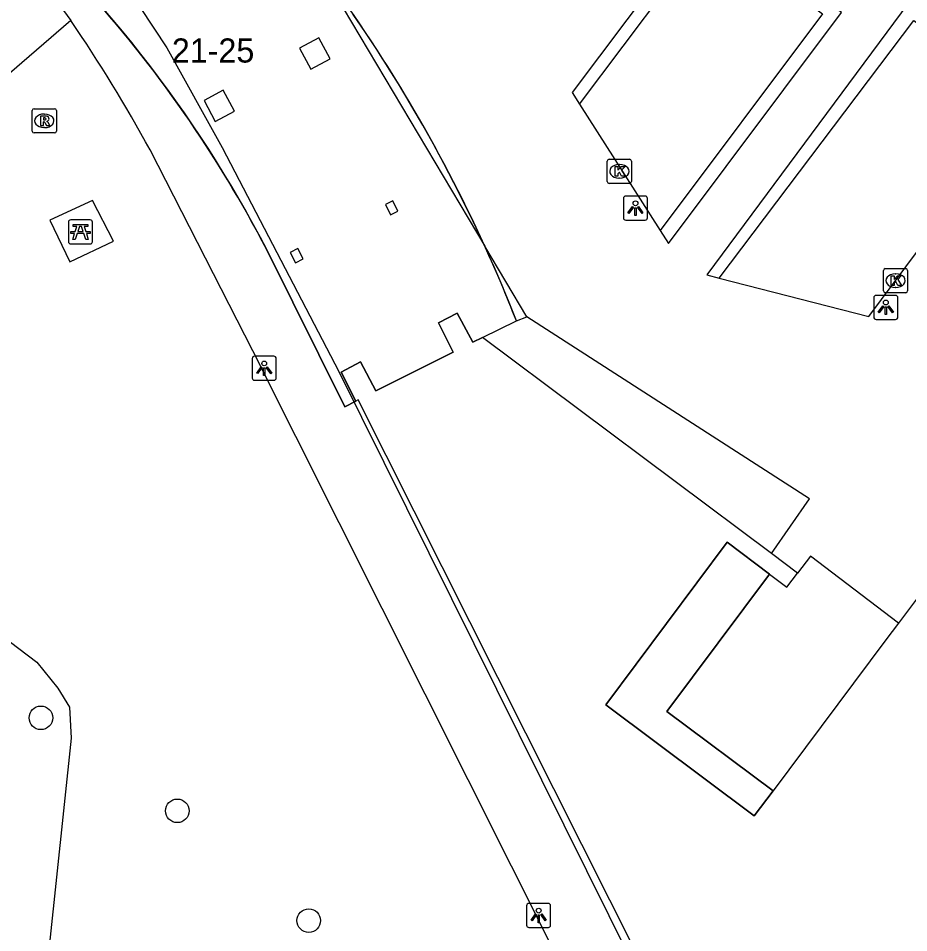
# Model space of a CAD drawing. Extents: x 159718 to 160783, y 383290 to 384030.
# Drawn here: x 160325.83 to 160362.76, y 383744.25 to 383782.17 of the extents above; entities that cross this region are included whole.
import ezdxf

# ---------------------------------------------------------------- set-up
doc = ezdxf.new("R2010")
doc.units = 0
for name, color, linetype in [('IMGEO_Boom', 7, 'Continuous'), ('IMGEO_Groenvoorziening', 7, 'Continuous'), ('IMGEO_Kolk', 7, 'Continuous'), ('IMGEO_Lichtpunt', 7, 'Continuous'), ('IMGEO_Muur', 7, 'Continuous'), ('IMGEO_Pand', 7, 'Continuous'), ('IMGEO_Pand_nummerreeks', 7, 'Continuous'), ('IMGEO_Pand_overbouw', 7, 'Continuous'), ('IMGEO_Picknicktafel', 7, 'Continuous'), ('IMGEO_Rioolput', 7, 'Continuous'), ('IMGEO_Voetpad_halfverhard', 7, 'Continuous'), ('IMGEO_Voetpad_open', 7, 'Continuous')]:
    doc.layers.add(name, color=color, linetype=linetype)

msp = doc.modelspace()

# ---------------------------------------------------------------- linework, layer by layer
at = {"layer": 'IMGEO_Boom'}
for centre in [(160326.768, 383753.158), (160332.427, 383749.3), (160337.879, 383744.748)]:
    msp.add_circle(centre, 0.489, dxfattribs=at)
at = {"layer": 'IMGEO_Groenvoorziening'}
for points in [[(160327.144, 383773.789), (160327.968, 383772.061), (160329.777, 383772.925), (160328.913, 383774.613), (160327.144, 383773.789)], [(160313.247, 383768.984), (160314.883, 383769.963), (160316.415, 383769.824), (160316.972, 383769.476), (160317.286, 383768.152), (160317.425, 383766.203), (160318.121, 383764.427), (160320.036, 383761.189), (160322.857, 383758.299), (160326.6, 383755.461), (160327.47, 383754.382), (160327.958, 383753.598), (160328.027, 383752.31), (160326.803, 383740.785)]]:
    msp.add_lwpolyline(points, dxfattribs=at)
at = {"layer": 'IMGEO_Kolk'}
for p, q in [((160350.261, 383775.396), (160350.261, 383776.248)), ((160350.336, 383776.322), (160351.188, 383776.322)), ((160351.262, 383776.248), (160351.262, 383775.396)), ((160350.749, 383776.102), (160350.774, 383776.102)), ((160350.772, 383775.542), (160350.747, 383775.542)), ((160351.188, 383775.322), (160350.336, 383775.322)), ((160361.719, 383770.862), (160361.719, 383771.714)), ((160361.794, 383771.788), (160362.646, 383771.788)), ((160362.72, 383771.714), (160362.72, 383770.862)), ((160362.207, 383771.568), (160362.232, 383771.568)), ((160362.23, 383771.008), (160362.205, 383771.008)), ((160362.646, 383770.788), (160361.794, 383770.788))]:
    msp.add_line(p, q, dxfattribs=at)
for points in [[(160350.261, 383775.396), (160350.261, 383776.248)], [(160350.336, 383776.322), (160351.188, 383776.322)], [(160351.262, 383776.248), (160351.262, 383775.396)], [(160350.582, 383776.022), (160350.705, 383776.022), (160350.705, 383775.871), (160350.835, 383776.022), (160350.999, 383776.022), (160350.853, 383775.871), (160351.006, 383775.622), (160350.854, 383775.622), (160350.769, 383775.786), (160350.705, 383775.719), (160350.705, 383775.622), (160350.582, 383775.622), (160350.582, 383776.022)], [(160351.188, 383775.322), (160350.336, 383775.322)], [(160361.719, 383770.862), (160361.719, 383771.714)], [(160361.794, 383771.788), (160362.646, 383771.788)], [(160362.72, 383771.714), (160362.72, 383770.862)], [(160362.04, 383771.488), (160362.163, 383771.488), (160362.163, 383771.337), (160362.293, 383771.488), (160362.457, 383771.488), (160362.311, 383771.337), (160362.464, 383771.088), (160362.312, 383771.088), (160362.227, 383771.252), (160362.163, 383771.185), (160362.163, 383771.088), (160362.04, 383771.088), (160362.04, 383771.488)], [(160362.646, 383770.788), (160361.794, 383770.788)]]:
    msp.add_lwpolyline(points, dxfattribs=at)
for centre, start, end in [((160350.338, 383776.246), 91.552, 178.448), ((160350.338, 383776.246), 91.552, 178.448), ((160351.186, 383776.246), 1.552, 88.448), ((160351.186, 383776.246), 1.552, 88.448), ((160350.338, 383775.398), 181.552, 268.448), ((160350.338, 383775.398), 181.552, 268.448), ((160351.186, 383775.398), 271.552, 358.448), ((160351.186, 383775.398), 271.552, 358.448), ((160361.796, 383771.712), 91.552, 178.448), ((160361.796, 383771.712), 91.552, 178.448), ((160362.644, 383771.712), 1.552, 88.448), ((160362.644, 383771.712), 1.552, 88.448), ((160361.796, 383770.864), 181.552, 268.448), ((160361.796, 383770.864), 181.552, 268.448), ((160362.644, 383770.864), 271.552, 358.448), ((160362.644, 383770.864), 271.552, 358.448)]:
    msp.add_arc(centre, 0.0765, start, end, dxfattribs=at)
for centre, major_axis, ratio, start_param, end_param in [((160350.748, 383775.822), (-0.387, 0.002), 0.722429, 4.712389, 7.853982), ((160350.773, 383775.822), (-0.39, 0.002), 0.717154, 1.570796, 4.712389), ((160362.206, 383771.288), (-0.387, 0.002), 0.722429, 4.712389, 7.853982), ((160362.231, 383771.288), (-0.39, 0.002), 0.717154, 1.570796, 4.712389)]:
    msp.add_ellipse(centre, major_axis=major_axis, ratio=ratio, start_param=start_param, end_param=end_param, dxfattribs=at)
at = {"layer": 'IMGEO_Lichtpunt'}
for p, q in [((160351.833, 383774.792), (160351.025, 383774.792)), ((160351.833, 383774.792), (160351.025, 383774.792)), ((160350.931, 383774.697), (160350.931, 383773.89)), ((160350.931, 383774.697), (160350.931, 383773.89)), ((160351.927, 383773.89), (160351.927, 383774.697)), ((160351.927, 383773.89), (160351.927, 383774.697)), ((160351.025, 383773.796), (160351.833, 383773.796)), ((160351.025, 383773.796), (160351.833, 383773.796)), ((160361.317, 383770.583), (160361.317, 383769.776)), ((160361.317, 383770.583), (160361.317, 383769.776)), ((160362.219, 383770.678), (160361.411, 383770.678)), ((160362.219, 383770.678), (160361.411, 383770.678)), ((160362.313, 383769.776), (160362.313, 383770.583)), ((160362.313, 383769.776), (160362.313, 383770.583)), ((160361.411, 383769.682), (160362.219, 383769.682)), ((160361.411, 383769.682), (160362.219, 383769.682)), ((160335.532, 383768.056), (160335.532, 383767.249)), ((160335.532, 383768.056), (160335.532, 383767.249)), ((160336.434, 383768.151), (160335.626, 383768.151)), ((160336.434, 383768.151), (160335.626, 383768.151)), ((160336.528, 383767.249), (160336.528, 383768.056)), ((160336.528, 383767.249), (160336.528, 383768.056)), ((160335.626, 383767.155), (160336.434, 383767.155)), ((160335.626, 383767.155), (160336.434, 383767.155)), ((160346.916, 383745.364), (160346.916, 383744.557)), ((160346.916, 383745.364), (160346.916, 383744.557)), ((160347.818, 383745.459), (160347.01, 383745.459)), ((160347.818, 383745.459), (160347.01, 383745.459)), ((160347.912, 383744.557), (160347.912, 383745.364)), ((160347.912, 383744.557), (160347.912, 383745.364)), ((160347.01, 383744.463), (160347.818, 383744.463)), ((160347.01, 383744.463), (160347.818, 383744.463))]:
    msp.add_line(p, q, dxfattribs=at)
for points in [[(160351.305, 383774.361), (160351.344, 383774.333), (160351.156, 383774.071), (160351.118, 383774.098), (160351.305, 383774.361)], [(160351.517, 383774.333), (160351.555, 383774.36), (160351.742, 383774.098), (160351.703, 383774.07), (160351.517, 383774.333)], [(160351.407, 383774.313), (160351.454, 383774.313), (160351.454, 383773.991), (160351.407, 383773.991), (160351.407, 383774.313)], [(160361.691, 383770.247), (160361.73, 383770.219), (160361.542, 383769.957), (160361.504, 383769.984), (160361.691, 383770.247)], [(160361.793, 383770.199), (160361.84, 383770.199), (160361.84, 383769.877), (160361.793, 383769.877), (160361.793, 383770.199)], [(160361.903, 383770.219), (160361.941, 383770.246), (160362.128, 383769.984), (160362.089, 383769.956), (160361.903, 383770.219)], [(160335.906, 383767.72), (160335.945, 383767.692), (160335.757, 383767.43), (160335.719, 383767.457), (160335.906, 383767.72)], [(160336.008, 383767.672), (160336.055, 383767.672), (160336.055, 383767.35), (160336.008, 383767.35), (160336.008, 383767.672)], [(160336.118, 383767.692), (160336.156, 383767.719), (160336.343, 383767.457), (160336.304, 383767.429), (160336.118, 383767.692)], [(160347.29, 383745.028), (160347.329, 383745), (160347.141, 383744.738), (160347.103, 383744.765), (160347.29, 383745.028)], [(160347.392, 383744.98), (160347.439, 383744.98), (160347.439, 383744.658), (160347.392, 383744.658), (160347.392, 383744.98)], [(160347.502, 383745), (160347.54, 383745.027), (160347.727, 383744.765), (160347.688, 383744.737), (160347.502, 383745)]]:
    msp.add_lwpolyline(points, dxfattribs=at)
for centre in [(160351.43, 383774.495), (160361.816, 383770.381), (160336.031, 383767.854), (160347.415, 383745.162)]:
    msp.add_circle(centre, 0.0994, dxfattribs=at)
for centre, start, end in [((160351.025, 383774.697), 90, 180), ((160351.025, 383774.697), 90, 180), ((160351.833, 383774.697), 0, 90), ((160351.833, 383774.697), 0, 90), ((160351.025, 383773.89), 180, 270), ((160351.025, 383773.89), 180, 270), ((160351.833, 383773.89), 270, 0), ((160351.833, 383773.89), 270, 360), ((160361.411, 383770.583), 90, 180), ((160361.411, 383770.583), 90, 180), ((160362.219, 383770.583), 0, 90), ((160362.219, 383770.583), 0, 90), ((160361.411, 383769.776), 180, 270), ((160361.411, 383769.776), 180, 270), ((160362.219, 383769.776), 270, 0), ((160362.219, 383769.776), 270, 360), ((160335.626, 383768.056), 90, 180), ((160335.626, 383768.056), 90, 180), ((160336.434, 383768.056), 0, 90), ((160336.434, 383768.056), 0, 90), ((160335.626, 383767.249), 180, 270), ((160335.626, 383767.249), 180, 270), ((160336.434, 383767.249), 270, 0), ((160336.434, 383767.249), 270, 360), ((160347.01, 383745.364), 90, 180), ((160347.01, 383745.364), 90, 180), ((160347.818, 383745.364), 0, 90), ((160347.818, 383745.364), 0, 90), ((160347.01, 383744.557), 180, 270), ((160347.01, 383744.557), 180, 270), ((160347.818, 383744.557), 270, 0), ((160347.818, 383744.557), 270, 360)]:
    msp.add_arc(centre, 0.0946, start, end, dxfattribs=at)
at = {"layer": 'IMGEO_Muur'}
for points in [[(160369.769, 383787.743), (160369.469, 383788.196), (160364.508, 383781.552), (160362.767, 383782.817), (160354.388, 383771.522), (160354.898, 383771.391)], [(160354.898, 383771.391), (160362.974, 383782.077), (160364.573, 383780.868), (160369.769, 383787.743)], [(160352.449, 383773.374), (160352.799, 383772.827), (160359.981, 383782.403), (160354.468, 383786.644), (160348.801, 383779.086), (160349.11, 383778.603)], [(160349.11, 383778.603), (160354.54, 383785.838), (160359.187, 383782.35), (160352.449, 383773.374)]]:
    msp.add_lwpolyline(points, dxfattribs=at)
at = {"layer": 'IMGEO_Pand'}
for points in [[(160337.964, 383780.059), (160338.763, 383780.484), (160338.298, 383781.357), (160337.5, 383780.932), (160337.964, 383780.059)], [(160334.002, 383777.886), (160334.801, 383778.313), (160334.334, 383779.186), (160333.535, 383778.758), (160334.002, 383777.886)], [(160341.276, 383774.019), (160341.578, 383774.172), (160341.361, 383774.6), (160341.059, 383774.447), (160341.276, 383774.019)], [(160337.322, 383772.028), (160337.642, 383772.192), (160337.425, 383772.617), (160337.105, 383772.453), (160337.322, 383772.028)], [(160345.09, 383768.927), (160344.682, 383768.742), (160344.035, 383769.94), (160343.258, 383769.544), (160343.873, 383768.321), (160340.658, 383766.72), (160340.028, 383767.927), (160339.224, 383767.496), (160339.83, 383766.291)], [(160357.071, 383759.97), (160345.09, 383768.927)], [(160378.907, 383750.543), (160371.974, 383741.312), (160372.653, 383740.798), (160362.573, 383727.255), (160357.324, 383731.776), (160339.931, 383766.344), (160339.83, 383766.291)], [(160364.972, 383760.986), (160364.378, 383760.225), (160364.582, 383760.072), (160362.347, 383757.087)], [(160357.139, 383750.131), (160356.36, 383749.09), (160350.195, 383753.699), (160355.23, 383760.435), (160356.992, 383759.118)], [(160358.15, 383759.163), (160357.071, 383759.97)], [(160356.992, 383759.118), (160357.713, 383758.579), (160358.15, 383759.163)], [(160362.347, 383757.087), (160361.821, 383756.385), (160357.139, 383750.131)]]:
    msp.add_lwpolyline(points, dxfattribs=at)
at = {"layer": 'IMGEO_Pand_overbouw'}
for points in [[(160329.238, 383785.121), (160331.99, 383780.945), (160334.29, 383776.804), (160336.214, 383773.114), (160339.132, 383767.518), (160356.871, 383731.789), (160405.652, 383690.358), (160410.402, 383695.422), (160427.513, 383682.61), (160420.977, 383676.643), (160427.906, 383670.57), (160434.977, 383677.001), (160452.682, 383663.643), (160457.733, 383668.166), (160454.133, 383672.121), (160456.593, 383674.32), (160452.291, 383679.222), (160501.162, 383722.964), (160422.396, 383781.748), (160424.644, 383785.027)], [(160329.355, 383782.555), (160329.749, 383782.094), (160330.138, 383781.628), (160330.522, 383781.158), (160330.9, 383780.683), (160331.273, 383780.204), (160331.639, 383779.72), (160332, 383779.233), (160332.356, 383778.741), (160332.705, 383778.245), (160333.049, 383777.745), (160333.386, 383777.242), (160333.718, 383776.735), (160334.043, 383776.224), (160334.362, 383775.71), (160334.675, 383775.193), (160334.981, 383774.672), (160335.281, 383774.148), (160335.575, 383773.621), (160335.863, 383773.092), (160336.143, 383772.559), (160339.376, 383766.06), (160339.83, 383766.291), (160339.224, 383767.496), (160340.028, 383767.927), (160340.658, 383766.72), (160343.873, 383768.321), (160343.258, 383769.544), (160344.035, 383769.94), (160344.682, 383768.742), (160345.09, 383768.927), (160346.491, 383769.62), (160346.158, 383770.45), (160345.813, 383771.278), (160345.455, 383772.101), (160345.086, 383772.92), (160344.704, 383773.735), (160343.903, 383775.35), (160343.485, 383776.15), (160343.055, 383776.944), (160342.613, 383777.733), (160342.16, 383778.516), (160341.695, 383779.292), (160341.219, 383780.063), (160340.731, 383780.826), (160340.232, 383781.582), (160339.722, 383782.331)]]:
    msp.add_lwpolyline(points, dxfattribs=at)
msp.add_lwpolyline([(160356.992, 383759.118), (160355.23, 383760.435), (160350.195, 383753.699), (160356.36, 383749.09), (160357.139, 383750.131), (160352.735, 383753.423)], close=True, dxfattribs=at)
at = {"layer": 'IMGEO_Picknicktafel'}
for p, q in [((160327.912, 383773.711), (160327.912, 383772.903)), ((160327.912, 383773.711), (160327.912, 383772.903)), ((160328.814, 383773.805), (160328.006, 383773.805)), ((160328.814, 383773.805), (160328.006, 383773.805)), ((160328.908, 383772.903), (160328.908, 383773.711)), ((160328.908, 383772.903), (160328.908, 383773.711)), ((160328.006, 383772.809), (160328.814, 383772.809)), ((160328.006, 383772.809), (160328.814, 383772.809))]:
    msp.add_line(p, q, dxfattribs=at)
for points in [[(160328.262, 383773.537), (160328.112, 383773.537), (160328.112, 383773.62), (160328.708, 383773.62), (160328.708, 383773.537), (160328.558, 383773.537), (160328.626, 383773.322), (160328.808, 383773.322), (160328.808, 383773.24), (160328.653, 383773.24), (160328.733, 383772.987), (160328.628, 383772.987), (160328.548, 383773.24), (160328.272, 383773.24), (160328.192, 383772.987), (160328.087, 383772.987), (160328.167, 383773.24), (160328.012, 383773.24), (160328.012, 383773.322), (160328.194, 383773.322), (160328.262, 383773.537)], [(160328.521, 383773.322), (160328.453, 383773.537), (160328.367, 383773.537), (160328.299, 383773.322), (160328.521, 383773.322)]]:
    msp.add_lwpolyline(points, dxfattribs=at)
for centre, start, end in [((160328.006, 383773.711), 90, 180), ((160328.006, 383773.711), 90, 180), ((160328.814, 383773.711), 0, 90), ((160328.814, 383773.711), 0, 90), ((160328.006, 383772.903), 180, 270), ((160328.006, 383772.903), 180, 270), ((160328.814, 383772.903), 270, 0), ((160328.814, 383772.903), 270, 0)]:
    msp.add_arc(centre, 0.0946, start, end, dxfattribs=at)
at = {"layer": 'IMGEO_Rioolput'}
for p, q in [((160326.409, 383777.489), (160326.409, 383778.341)), ((160326.484, 383778.415), (160327.336, 383778.415)), ((160326.897, 383778.195), (160326.922, 383778.195)), ((160327.41, 383778.341), (160327.41, 383777.489)), ((160327.336, 383777.415), (160326.484, 383777.415)), ((160326.92, 383777.635), (160326.895, 383777.635))]:
    msp.add_line(p, q, dxfattribs=at)
for points in [[(160326.409, 383777.489), (160326.409, 383778.341)], [(160326.484, 383778.415), (160327.336, 383778.415)], [(160327.41, 383778.341), (160327.41, 383777.489)], [(160326.998, 383778.113), (160326.746, 383778.115), (160326.746, 383777.715)], [(160326.746, 383777.715), (160326.87, 383777.715), (160326.87, 383777.877), (160326.881, 383777.877)], [(160326.924, 383778.034), (160326.87, 383778.034), (160326.87, 383777.953)], [(160326.87, 383777.953), (160326.922, 383777.953)], [(160326.928, 383777.848), (160326.999, 383777.715), (160327.139, 383777.715), (160327.074, 383777.841)], [(160327.336, 383777.415), (160326.484, 383777.415)]]:
    msp.add_lwpolyline(points, dxfattribs=at)
for centre, radius, start, end in [((160326.486, 383778.339), 0.0765, 91.552, 178.448), ((160326.486, 383778.339), 0.0765, 91.552, 178.448), ((160327.334, 383778.339), 0.0765, 1.552, 88.448), ((160327.334, 383778.339), 0.0765, 1.552, 88.448), ((160326.88, 383777.824), 0.0533, 26.0293, 88.6989), ((160326.906, 383778.142), 0.19, 274.7715, 282.9687), ((160326.93, 383777.938), 0.0964, 77.0061, 93.1865), ((160326.944, 383777.995), 0.0378, 276.6634, 79.6772), ((160326.997, 383778.003), 0.109, 350.3612, 89.416), ((160326.995, 383778.003), 0.112, 277.5842, 350.9817), ((160326.979, 383777.788), 0.108, 29.5134, 73.7905), ((160326.486, 383777.491), 0.0765, 181.552, 268.448), ((160326.486, 383777.491), 0.0765, 181.552, 268.448), ((160327.334, 383777.491), 0.0765, 271.552, 358.448), ((160327.334, 383777.491), 0.0765, 271.552, 358.448)]:
    msp.add_arc(centre, radius, start, end, dxfattribs=at)
for centre, major_axis, ratio, start_param, end_param in [((160326.896, 383777.915), (-0.387, 0.002), 0.722429, 4.712389, 7.853982), ((160326.921, 383777.915), (-0.39, 0.002), 0.717154, 1.570796, 4.712389)]:
    msp.add_ellipse(centre, major_axis=major_axis, ratio=ratio, start_param=start_param, end_param=end_param, dxfattribs=at)
at = {"layer": 'IMGEO_Voetpad_halfverhard'}
msp.add_lwpolyline([(160328.01, 383782.071), (160323.724, 383778.392), (160319.695, 383776.113), (160313.787, 383774.409)], dxfattribs=at)
at = {"layer": 'IMGEO_Voetpad_open'}
for points in [[(160354.898, 383771.391), (160361.11, 383769.798), (160371.982, 383784.396), (160369.769, 383787.743)], [(160338.272, 383784.343), (160345.177, 383772.721)], [(160327.513, 383782.756), (160328.01, 383782.071)], [(160349.11, 383778.603), (160352.449, 383773.374)], [(160355.454, 383720.082), (160359.518, 383725.527), (160355.218, 383729.215), (160335.552, 383768.373), (160331.299, 383776.706)], [(160339.83, 383766.291), (160339.376, 383766.06), (160336.143, 383772.559)], [(160346.923, 383769.782), (160345.177, 383772.721)], [(160345.09, 383768.927), (160346.491, 383769.62)], [(160346.491, 383769.62), (160346.923, 383769.782)], [(160357.071, 383759.97), (160358.655, 383762.241), (160346.923, 383769.782)], [(160362.347, 383757.087), (160358.686, 383759.856), (160358.15, 383759.163)], [(160356.992, 383759.118), (160352.735, 383753.423), (160357.139, 383750.131)]]:
    msp.add_lwpolyline(points, dxfattribs=at)
for centre, radius, start, end in [((160288.334, 383746.811), 62.47, 24.50428, 36.9275), ((160290.265, 383748.707), 51.707, 27.47, 42.2702), ((160274.512, 383745.583), 64.757, 28.72524, 34.29531), ((160288.212, 383746.754), 62.604, 21.42268, 24.5054)]:
    msp.add_arc(centre, radius, start, end, dxfattribs=at)

# ---------------------------------------------------------------- texts
at = {"layer": 'IMGEO_Pand_nummerreeks'}
msp.add_text('21-25', height=1, dxfattribs=at).set_placement((160332.2, 383780.332))

doc.saveas('drawing.dxf')
